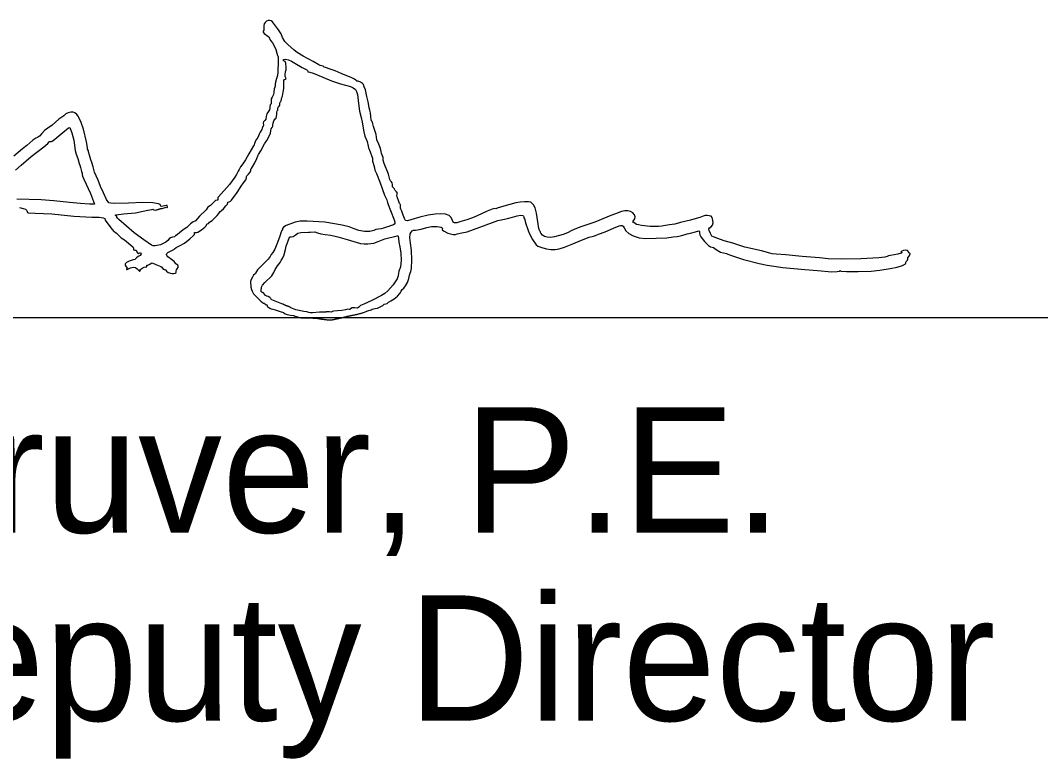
# Model space of a CAD drawing. Extents: x 0 to 34, y 0 to 22.
# Drawn here: x 25.648 to 26.787, y 8.324 to 9.148 of the extents above; entities that cross this region are included whole.
import ezdxf

# ---------------------------------------------------------------- set-up
doc = ezdxf.new("R2010")
doc.units = 0
doc.layers.add('SH_Data', color=7, linetype='Continuous')
doc.layers.add('SH_Text', color=7, linetype='Continuous')

msp = doc.modelspace()

# ---------------------------------------------------------------- linework, layer by layer
at = {"layer": 'SH_Data'}
msp.add_line((24.5, 8.816), (28, 8.816), dxfattribs=at)
at = {"layer": 'SH_Text'}
for points in [[(26.0425, 8.8259), (26.0445, 8.8262), (26.047, 8.8267), (26.0501, 8.828), (26.0528, 8.8295), (26.0539, 8.8307), (26.0546, 8.8312), (26.0561, 8.8314), (26.0576, 8.8316), (26.0583, 8.8322), (26.0593, 8.8334), (26.0619, 8.8349), (26.0657, 8.8371), (26.0693, 8.84), (26.072, 8.8429), (26.0734, 8.8454), (26.0745, 8.8473), (26.0764, 8.849), (26.0783, 8.8513), (26.0803, 8.8553), (26.0819, 8.8598), (26.0826, 8.8635), (26.0833, 8.8657), (26.0842, 8.8676), (26.0848, 8.8709), (26.0854, 8.8805), (26.0851, 8.8911), (26.0839, 8.8991), (26.0829, 8.905), (26.0835, 8.9097), (26.0844, 8.9114), (26.0857, 8.9127), (26.0873, 8.9135), (26.0893, 8.9138), (26.0958, 8.9147), (26.1021, 8.9165), (26.1074, 8.9177), (26.1135, 8.9178), (26.1182, 8.917), (26.1193, 8.9163), (26.1194, 8.9154), (26.1193, 8.9141), (26.1206, 8.9127), (26.1255, 8.9101), (26.1315, 8.9087), (26.134, 8.9087), (26.1358, 8.9094), (26.1412, 8.9106), (26.1472, 8.9117), (26.1611, 8.9169), (26.1754, 8.9221), (26.1811, 8.9243), (26.1867, 8.9255), (26.1919, 8.9266), (26.1976, 8.9282), (26.2029, 8.9297), (26.2068, 8.9303), (26.2093, 8.93), (26.2099, 8.9294), (26.2102, 8.9286), (26.2104, 8.9273), (26.211, 8.9264), (26.2115, 8.9258), (26.2114, 8.925), (26.2116, 8.9234), (26.2127, 8.9207), (26.2145, 8.9155), (26.215, 8.9131), (26.2162, 8.9101), (26.22, 8.9031), (26.2242, 8.8973), (26.2259, 8.8957), (26.2272, 8.8954), (26.2315, 8.8938), (26.2355, 8.8927), (26.2404, 8.8922), (26.2454, 8.8922), (26.2496, 8.8929), (26.2557, 8.8947), (26.2632, 8.8975), (26.2766, 8.9033), (26.2833, 8.9059), (26.2881, 8.9069), (26.2904, 8.9077), (26.2937, 8.909), (26.3009, 8.9117), (26.3104, 8.9157), (26.3167, 8.9184), (26.3182, 8.919), (26.3199, 8.9188), (26.3213, 8.9179), (26.3222, 8.9164), (26.324, 8.9128), (26.3274, 8.9098), (26.3324, 8.9072), (26.3391, 8.905), (26.3461, 8.9045), (26.3579, 8.9046), (26.3697, 8.9052), (26.377, 8.906), (26.3814, 8.9067), (26.3867, 8.9076), (26.3927, 8.9096), (26.3964, 8.9104), (26.4017, 8.9117), (26.4056, 8.9128), (26.4062, 8.9121), (26.4063, 8.9105), (26.4068, 8.9084), (26.4079, 8.906), (26.4118, 8.9008), (26.4164, 8.8965), (26.4186, 8.8952), (26.4205, 8.8947), (26.4218, 8.8942), (26.4233, 8.893), (26.4259, 8.8913), (26.428, 8.8901), (26.4299, 8.8891), (26.4332, 8.8883), (26.4364, 8.8877), (26.438, 8.887), (26.442, 8.8852), (26.4554, 8.8809), (26.4728, 8.8765), (26.4819, 8.8744), (26.4993, 8.8719), (26.524, 8.8699), (26.5379, 8.8687), (26.5541, 8.8672), (26.56, 8.8673), (26.5627, 8.8679), (26.5635, 8.8687), (26.5642, 8.868), (26.5704, 8.8673), (26.5835, 8.8673), (26.5979, 8.8678), (26.6075, 8.8688), (26.619, 8.8708), (26.6271, 8.8723), (26.6329, 8.8741), (26.6361, 8.8759), (26.6367, 8.8769), (26.6367, 8.8778), (26.6368, 8.8787), (26.6377, 8.8794), (26.6386, 8.8802), (26.6387, 8.8812), (26.6389, 8.8826), (26.6399, 8.8842), (26.6415, 8.8867), (26.6415, 8.8875), (26.6408, 8.8878), (26.6401, 8.8883), (26.6396, 8.8895), (26.6386, 8.8909), (26.6361, 8.8913), (26.6339, 8.8909), (26.632, 8.89), (26.6312, 8.8891), (26.6322, 8.8886), (26.6323, 8.8884), (26.6315, 8.888), (26.6276, 8.8869), (26.6194, 8.8852), (26.6173, 8.885), (26.6159, 8.8844), (26.613, 8.8836), (26.6063, 8.8829), (26.5864, 8.8817), (26.5647, 8.8812), (26.55, 8.8818), (26.5402, 8.8829), (26.5209, 8.8843), (26.5026, 8.8861), (26.492, 8.8869), (26.4874, 8.8872), (26.4847, 8.8878), (26.4754, 8.8904), (26.4571, 8.8946), (26.4493, 8.8971), (26.4437, 8.8991), (26.4337, 8.9017), (26.4267, 8.9043), (26.4218, 8.906), (26.4201, 8.907), (26.4185, 8.91), (26.4172, 8.9131), (26.4169, 8.915), (26.4176, 8.9163), (26.4194, 8.9175), (26.421, 8.9193), (26.4216, 8.9219), (26.4214, 8.9244), (26.4209, 8.9262), (26.4203, 8.9276), (26.4193, 8.9292), (26.4148, 8.9299), (26.4125, 8.93), (26.4103, 8.9291), (26.4066, 8.9277), (26.4027, 8.9265), (26.3962, 8.9247), (26.3852, 8.922), (26.3788, 8.9204), (26.3729, 8.9196), (26.3663, 8.9186), (26.3643, 8.918), (26.3607, 8.9177), (26.3511, 8.9178), (26.3416, 8.9187), (26.3381, 8.9194), (26.3362, 8.9201), (26.3331, 8.922), (26.332, 8.9227), (26.3324, 8.9236), (26.3341, 8.9261), (26.3345, 8.9286), (26.3337, 8.9309), (26.3319, 8.9329), (26.3295, 8.9343), (26.3264, 8.9352), (26.323, 8.9352), (26.3194, 8.9343), (26.3125, 8.9317), (26.3073, 8.93), (26.2896, 8.9225), (26.2816, 8.92), (26.2738, 8.9173), (26.2692, 8.9156), (26.264, 8.9133), (26.259, 8.9107), (26.254, 8.9086), (26.2444, 8.906), (26.2401, 8.9056), (26.2364, 8.9059), (26.2333, 8.9067), (26.231, 8.9082), (26.2291, 8.9104), (26.2288, 8.9112), (26.2289, 8.9116), (26.2283, 8.9126), (26.227, 8.9154), (26.2259, 8.923), (26.2243, 8.9327), (26.2229, 8.9385), (26.221, 8.942), (26.218, 8.9448), (26.2156, 8.9454), (26.2112, 8.9454), (26.2061, 8.945), (26.2015, 8.9442), (26.1878, 8.9405), (26.1807, 8.9381), (26.1791, 8.9376), (26.178, 8.9377), (26.1751, 8.9371), (26.1695, 8.9348), (26.1581, 8.9298), (26.1529, 8.9272), (26.1468, 8.9251), (26.1389, 8.9228), (26.1356, 8.9218), (26.133, 8.9218), (26.1313, 8.9227), (26.1305, 8.9244), (26.1293, 8.9276), (26.1268, 8.9299), (26.1229, 8.9313), (26.1177, 8.9318), (26.1112, 8.9315), (26.1034, 8.9302), (26.0943, 8.9281), (26.084, 8.9251), (26.0806, 8.9242), (26.0784, 8.9245), (26.077, 8.9265), (26.0756, 8.9303), (26.0741, 8.9347), (26.0729, 8.9369), (26.0725, 8.938), (26.0726, 8.94), (26.0728, 8.9418), (26.0723, 8.9425), (26.0715, 8.9434), (26.0708, 8.9457), (26.0691, 8.9508), (26.0684, 8.9525), (26.0689, 8.9537), (26.0693, 8.9549), (26.068, 8.9564), (26.0666, 8.9579), (26.0661, 8.9592), (26.0657, 8.9603), (26.0648, 8.961), (26.0638, 8.9621), (26.0636, 8.9642), (26.0634, 8.9665), (26.0624, 8.9678), (26.0613, 8.9688), (26.0609, 8.9702), (26.0591, 8.976), (26.0544, 8.988), (26.0534, 8.9918), (26.0533, 8.9934), (26.0533, 8.9946), (26.0524, 8.9966), (26.0515, 8.9992), (26.0512, 9.0015), (26.0504, 9.0048), (26.0484, 9.0095), (26.0464, 9.0143), (26.0459, 9.0174), (26.0455, 9.0204), (26.044, 9.0248), (26.0424, 9.0292), (26.0418, 9.0323), (26.0414, 9.034), (26.0407, 9.035), (26.0399, 9.0366), (26.0396, 9.0404), (26.0393, 9.0445), (26.0385, 9.0475), (26.0377, 9.05), (26.0374, 9.0528), (26.0367, 9.0567), (26.035, 9.0627), (26.0334, 9.0703), (26.0321, 9.0737), (26.0312, 9.0764), (26.0303, 9.0773), (26.0279, 9.0788), (26.0254, 9.0798), (26.0244, 9.0799), (26.0239, 9.0799), (26.0229, 9.081), (26.0213, 9.0823), (26.0183, 9.0838), (26.0063, 9.0885), (25.9996, 9.0915), (25.9975, 9.0923), (25.9941, 9.0935), (25.9888, 9.0953), (25.9876, 9.0955), (25.9871, 9.0961), (25.9865, 9.0967), (25.985, 9.097), (25.9831, 9.0974), (25.9816, 9.0983), (25.9752, 9.1019), (25.9639, 9.108), (25.9573, 9.1118), (25.9539, 9.1146), (25.9469, 9.1207), (25.9434, 9.1243), (25.9411, 9.1287), (25.9393, 9.1328), (25.9366, 9.1373), (25.9299, 9.1461), (25.9284, 9.1473), (25.9266, 9.1478), (25.9249, 9.1476), (25.9232, 9.1468), (25.9217, 9.1456), (25.9206, 9.144), (25.92, 9.142), (25.92, 9.1398), (25.92, 9.137), (25.9194, 9.1357), (25.9193, 9.1347), (25.9204, 9.1332), (25.9246, 9.13), (25.9258, 9.1289), (25.9263, 9.1278), (25.9268, 9.1264), (25.928, 9.125), (25.9298, 9.1228), (25.932, 9.1187), (25.9337, 9.1151), (25.9347, 9.1112), (25.9352, 9.1087), (25.9358, 9.1081), (25.936, 9.1072), (25.9361, 9.1034), (25.9356, 9.089), (25.9351, 9.0851), (25.9341, 9.0827)], [(25.6476, 8.9388), (25.6515, 8.9379), (25.6542, 8.9369), (25.6557, 8.9357), (25.6561, 8.9343), (25.6562, 8.9333), (25.6572, 8.9328), (25.665, 8.9327), (25.6835, 8.9319), (25.708, 8.9294), (25.7283, 8.9283), (25.7362, 8.928), (25.7407, 8.9275), (25.7427, 8.9265), (25.7432, 8.9247), (25.746, 8.9206), (25.751, 8.9143), (25.7528, 8.9122), (25.7541, 8.9113), (25.7556, 8.9103), (25.7578, 8.9082), (25.761, 8.9052), (25.7645, 8.9028), (25.7713, 8.8974), (25.7744, 8.8948), (25.7748, 8.8938), (25.7748, 8.8928), (25.7747, 8.8915), (25.7763, 8.8914), (25.7777, 8.8913), (25.7781, 8.8906), (25.7783, 8.8893), (25.7791, 8.8882), (25.7801, 8.8875), (25.7809, 8.8878), (25.7816, 8.8885), (25.7823, 8.8886), (25.7829, 8.8881), (25.7831, 8.8871), (25.7822, 8.8855), (25.78, 8.8841), (25.7779, 8.8828), (25.777, 8.8817), (25.7764, 8.881), (25.7744, 8.8806), (25.7697, 8.8789), (25.7668, 8.8777), (25.7653, 8.8762), (25.7653, 8.8746), (25.7666, 8.8726), (25.7678, 8.871), (25.7675, 8.8704), (25.7668, 8.8703), (25.7669, 8.8699), (25.7676, 8.8697), (25.7685, 8.8702), (25.7713, 8.8717), (25.7742, 8.8722), (25.7769, 8.8718), (25.7788, 8.8703), (25.7814, 8.8679), (25.7821, 8.8678), (25.7818, 8.8687), (25.7823, 8.8699), (25.7842, 8.8713), (25.7866, 8.8724), (25.7886, 8.8727), (25.7897, 8.8727), (25.7896, 8.8737), (25.7894, 8.8746), (25.7897, 8.8746), (25.7908, 8.8747), (25.7928, 8.8758), (25.7943, 8.8768), (25.7956, 8.8771), (25.7997, 8.8753), (25.8052, 8.873), (25.8062, 8.8725), (25.807, 8.8712), (25.8077, 8.8701), (25.8088, 8.8699), (25.8098, 8.8699), (25.8105, 8.8693), (25.8116, 8.8677), (25.8133, 8.8665), (25.8175, 8.8652), (25.8196, 8.8651), (25.8213, 8.8655), (25.8223, 8.8664), (25.8224, 8.8678), (25.8225, 8.8692), (25.8234, 8.8704), (25.8244, 8.8718), (25.8247, 8.8733), (25.8242, 8.8746), (25.823, 8.8754), (25.8218, 8.876), (25.8213, 8.877), (25.82, 8.8785), (25.817, 8.8808), (25.8129, 8.8839), (25.8118, 8.8852), (25.8116, 8.8864), (25.812, 8.8875), (25.8131, 8.8886), (25.8176, 8.8909), (25.8196, 8.8919), (25.8204, 8.8928), (25.8221, 8.8941), (25.8261, 8.8961), (25.8317, 8.899), (25.8374, 8.9039), (25.8417, 8.9076), (25.8426, 8.9088), (25.8427, 8.9098), (25.8426, 8.9109), (25.8436, 8.9109), (25.8448, 8.9109), (25.8465, 8.9115), (25.8507, 8.914), (25.8544, 8.9171), (25.8556, 8.9185), (25.856, 8.9196), (25.8564, 8.9204), (25.8573, 8.9208), (25.8585, 8.9212), (25.8596, 8.9224), (25.8623, 8.9245), (25.8633, 8.9252), (25.866, 8.9283), (25.8681, 8.93), (25.8698, 8.9323), (25.8712, 8.9342), (25.873, 8.9356), (25.8751, 8.9374), (25.8778, 8.9407), (25.8795, 8.9428), (25.8799, 8.9441), (25.8801, 8.9448), (25.8813, 8.9452), (25.8829, 8.9459), (25.8841, 8.9472), (25.8902, 8.9555), (25.895, 8.9626), (25.8976, 8.9663), (25.8999, 8.9699), (25.9008, 8.9722), (25.9009, 8.9734), (25.9013, 8.9744), (25.9029, 8.9761), (25.9048, 8.9782), (25.9055, 8.9803), (25.9057, 8.9818), (25.9062, 8.9824), (25.9076, 8.9844), (25.9101, 8.9888), (25.9123, 8.9936), (25.9133, 8.9966), (25.914, 8.9982), (25.9167, 9.0021), (25.9209, 9.0098), (25.9233, 9.0137), (25.9266, 9.0192), (25.9277, 9.022), (25.928, 9.0244), (25.9284, 9.0268), (25.9294, 9.0284), (25.9302, 9.0297), (25.9302, 9.0312), (25.9304, 9.033), (25.9314, 9.0356), (25.9328, 9.0379), (25.934, 9.0388), (25.9345, 9.0427), (25.9346, 9.0455), (25.9351, 9.0467), (25.9356, 9.0474), (25.9359, 9.0492), (25.9362, 9.0511), (25.9371, 9.0521), (25.9379, 9.053), (25.9379, 9.0543), (25.9379, 9.0557), (25.9384, 9.0566), (25.9392, 9.0573), (25.9393, 9.0581), (25.9402, 9.0618), (25.9408, 9.0631), (25.9416, 9.0675), (25.9424, 9.0717), (25.9424, 9.0757), (25.9425, 9.0806), (25.9432, 9.0818), (25.9443, 9.0822), (25.9452, 9.0825), (25.9445, 9.0835), (25.9439, 9.0853), (25.944, 9.0878), (25.9442, 9.0901), (25.9446, 9.0919), (25.945, 9.0924), (25.945, 9.095), (25.9446, 9.1002), (25.944, 9.1019), (25.9422, 9.1028), (25.9419, 9.1041), (25.9444, 9.1044), (25.9475, 9.1038), (25.951, 9.1023), (25.9547, 9.1001), (25.9628, 9.0952), (25.9682, 9.0925), (25.969, 9.0917), (25.9691, 9.091), (25.9691, 9.0904), (25.9695, 9.0902), (25.9716, 9.0901), (25.9751, 9.089), (25.9858, 9.0844), (25.9956, 9.0803), (26.0057, 9.0771), (26.0167, 9.074), (26.02, 9.0726), (26.0223, 9.0708), (26.0237, 9.0685), (26.0246, 9.0652), (26.0256, 9.0549), (26.0268, 9.0463), (26.0288, 9.0393), (26.03, 9.0341), (26.0316, 9.0234), (26.0329, 9.0184), (26.0355, 9.0126), (26.0366, 9.0075), (26.0368, 9.0057), (26.0373, 9.0046), (26.0387, 9.0009), (26.0405, 8.9957), (26.0413, 8.994), (26.0413, 8.9926), (26.0414, 8.9908), (26.0422, 8.9883), (26.0435, 8.9832), (26.0441, 8.9805), (26.0457, 8.9769), (26.0499, 8.9664), (26.0548, 8.9527), (26.0573, 8.9474), (26.0583, 8.9446), (26.0588, 8.9422), (26.0614, 8.9354), (26.0655, 8.9253), (26.0664, 8.9226), (26.0662, 8.9206), (26.0649, 8.9195), (26.0625, 8.919), (26.0604, 8.9182), (26.0595, 8.9176), (26.058, 8.9173), (26.0536, 8.916), (26.051, 8.9151), (26.0481, 8.9147), (26.0453, 8.9143), (26.0427, 8.9134), (26.0383, 8.9123), (26.0324, 8.9123), (26.0263, 8.9132), (26.0211, 8.915), (26.0155, 8.9172), (26.0076, 8.9192), (25.9881, 8.9224), (25.9685, 8.9237), (25.9606, 8.9235), (25.955, 8.9227), (25.9452, 8.9188), (25.9422, 8.917), (25.9411, 8.9155), (25.9408, 8.9142), (25.9402, 8.9134), (25.9395, 8.9118), (25.9379, 8.9068), (25.9354, 8.8999), (25.9323, 8.8924), (25.9301, 8.8886), (25.9284, 8.8864), (25.9272, 8.8843), (25.9248, 8.8812), (25.9189, 8.8752), (25.9131, 8.8692), (25.9107, 8.8658), (25.9105, 8.8648), (25.9099, 8.8644), (25.9087, 8.8634), (25.9073, 8.8612), (25.906, 8.8585), (25.9054, 8.8563), (25.9055, 8.8501), (25.9063, 8.8475), (25.9072, 8.8454), (25.9085, 8.8427), (25.9167, 8.8342), (25.9186, 8.8327), (25.9197, 8.8322), (25.9207, 8.832), (25.9211, 8.8314), (25.9215, 8.8308), (25.9224, 8.8305), (25.9233, 8.8301), (25.9237, 8.8292), (25.924, 8.8283), (25.9246, 8.8279), (25.9269, 8.8266), (25.9284, 8.8257), (25.9302, 8.8253), (25.9327, 8.8246), (25.9382, 8.8227), (25.942, 8.8216), (25.9441, 8.8204), (25.9461, 8.8194), (25.9497, 8.8189), (25.9534, 8.8184)], [(25.9321, 9.0725), (25.9317, 9.0712), (25.9311, 9.0671), (25.9308, 9.0652), (25.9293, 9.062), (25.9283, 9.0603), (25.9283, 9.0585), (25.9282, 9.0548), (25.9272, 9.0535), (25.9267, 9.0518), (25.9268, 9.0499), (25.9266, 9.0479), (25.9251, 9.0458), (25.9233, 9.0435), (25.9228, 9.0404), (25.9224, 9.0376), (25.9211, 9.036), (25.9199, 9.0347), (25.9194, 9.0329), (25.9196, 9.031), (25.9182, 9.0273), (25.918, 9.0258), (25.9159, 9.0231), (25.9148, 9.0206), (25.9134, 9.0171), (25.9111, 9.0139), (25.9098, 9.0103), (25.9095, 9.0089), (25.9087, 9.0078), (25.9035, 8.9987), (25.8998, 8.9921), (25.8968, 8.9878), (25.8942, 8.9843), (25.8925, 8.9815), (25.8913, 8.9796), (25.8907, 8.9779), (25.8898, 8.9759), (25.8877, 8.9729), (25.8846, 8.9685), (25.8818, 8.9646), (25.8694, 8.951), (25.8688, 8.9499), (25.8688, 8.9484), (25.8689, 8.947), (25.8679, 8.9471), (25.866, 8.9466), (25.8632, 8.9438), (25.8606, 8.941), (25.8589, 8.9399), (25.8577, 8.9392), (25.8556, 8.9365), (25.8482, 8.9291), (25.8438, 8.9241), (25.8436, 8.9237), (25.843, 8.9238), (25.8413, 8.9231), (25.8384, 8.9206), (25.8341, 8.9167), (25.83, 8.9141), (25.8261, 8.9106), (25.8239, 8.9086), (25.8224, 8.9078), (25.8216, 8.9075), (25.8213, 8.907), (25.8204, 8.9063), (25.8183, 8.9057), (25.8159, 8.9049), (25.8146, 8.904), (25.8129, 8.9021), (25.8106, 8.9003), (25.8048, 8.8974), (25.7989, 8.896), (25.7965, 8.8961), (25.7947, 8.8967), (25.7861, 8.9028), (25.7755, 8.9105), (25.7669, 8.9182), (25.7584, 8.9256), (25.7568, 8.927), (25.7562, 8.9282), (25.7559, 8.9291), (25.7551, 8.9297), (25.7542, 8.9303), (25.7554, 8.9309), (25.7636, 8.9317), (25.7769, 8.9329), (25.7853, 8.9348), (25.7906, 8.9359), (25.7952, 8.9368), (25.7962, 8.9369), (25.7974, 8.9364), (25.7988, 8.9359), (25.8004, 8.9364)], [(25.8048, 8.9377), (25.8068, 8.9378), (25.809, 8.9385), (25.8111, 8.9393), (25.812, 8.9388), (25.8124, 8.9386), (25.8125, 8.9397), (25.8123, 8.9412), (25.8111, 8.9413), (25.806, 8.9402), (25.805, 8.9404), (25.8048, 8.9411), (25.8043, 8.9422), (25.8026, 8.9431), (25.7961, 8.9442), (25.785, 8.9445), (25.7692, 8.9439), (25.754, 8.9435), (25.7492, 8.9437), (25.747, 8.9443), (25.7447, 8.948), (25.7411, 8.9552), (25.7377, 8.9625), (25.7362, 8.9666), (25.735, 8.97), (25.7312, 8.9783), (25.7296, 8.9842), (25.7283, 8.989), (25.7272, 8.992), (25.7255, 8.9972), (25.7246, 9.0012), (25.7246, 9.0021), (25.7241, 9.0028), (25.7235, 9.0039), (25.7232, 9.006), (25.7224, 9.0122), (25.7189, 9.0265), (25.7161, 9.0338), (25.7136, 9.0395), (25.713, 9.041), (25.7113, 9.0428), (25.7093, 9.0445), (25.7073, 9.0454), (25.7048, 9.0454), (25.7017, 9.0446), (25.6991, 9.0434), (25.698, 9.0422), (25.697, 9.0414), (25.6915, 9.0375), (25.6839, 9.0308), (25.6789, 9.0275), (25.6755, 9.025), (25.6723, 9.0214), (25.6697, 9.0184), (25.6677, 9.0171), (25.6655, 9.0162), (25.6623, 9.0139), (25.6555, 9.0083), (25.6507, 9.0044), (25.6412, 8.9961)], [(25.6431, 8.9807), (25.6494, 8.9861), (25.6605, 8.9958), (25.6747, 9.0068), (25.6789, 9.0102), (25.6807, 9.0121), (25.681, 9.0126), (25.6819, 9.0125), (25.683, 9.0125), (25.6839, 9.0131), (25.6869, 9.0153), (25.6958, 9.0225), (25.7023, 9.0279), (25.7037, 9.0283), (25.7041, 9.0272), (25.7058, 9.0221), (25.7081, 9.0139), (25.7097, 9.0024), (25.7108, 8.9985), (25.7126, 8.9935), (25.714, 8.9879), (25.7148, 8.9862), (25.7154, 8.9834), (25.7166, 8.979), (25.7173, 8.9772), (25.7174, 8.9758), (25.7177, 8.9738), (25.7191, 8.9705), (25.7265, 8.9544), (25.731, 8.9428), (25.7255, 8.9426), (25.7154, 8.9435), (25.7032, 8.9446), (25.6859, 8.9465), (25.6718, 8.9473), (25.6445, 8.9481)], [(25.9173, 8.8482), (25.9176, 8.8486), (25.9176, 8.8499), (25.9186, 8.8521), (25.9211, 8.8553), (25.9291, 8.8628), (25.9302, 8.8644), (25.9311, 8.8665), (25.9326, 8.8697), (25.9355, 8.8738), (25.9382, 8.8774), (25.9393, 8.8796), (25.9404, 8.8815), (25.9423, 8.885), (25.9442, 8.8921), (25.9452, 8.8956), (25.9471, 8.9017), (25.9486, 8.9057), (25.9495, 8.9062), (25.9507, 8.9062), (25.9529, 8.9066), (25.9552, 8.9082), (25.9579, 8.9101), (25.9616, 8.911), (25.9701, 8.9115), (25.972, 8.9113), (25.9772, 8.9116), (25.98, 8.9107), (25.9838, 8.9096), (25.9884, 8.9089), (25.9949, 8.9081), (26.0027, 8.906), (26.0131, 8.9032), (26.0279, 8.8988), (26.032, 8.8983), (26.0363, 8.8983), (26.0427, 8.8991), (26.0477, 8.901), (26.0551, 8.9039), (26.0691, 8.9074), (26.0697, 8.9075), (26.0701, 8.9071), (26.0704, 8.9044), (26.0709, 8.9001), (26.072, 8.8949), (26.0731, 8.8878), (26.0733, 8.8796), (26.0727, 8.8726), (26.072, 8.8703), (26.0712, 8.8691), (26.0706, 8.8679), (26.0704, 8.8656), (26.07, 8.8627), (26.0688, 8.8594), (26.0645, 8.8525), (26.0584, 8.8459), (26.055, 8.8431), (26.0515, 8.8408), (26.0406, 8.8351), (26.0319, 8.8312), (26.0281, 8.8294), (26.0261, 8.8278), (26.0247, 8.8267), (26.0217, 8.8268), (26.0186, 8.8269), (26.017, 8.8258), (26.016, 8.825), (26.0153, 8.8252), (26.014, 8.8255), (26.0112, 8.8248), (26.0071, 8.8239), (26.0022, 8.8236), (25.9982, 8.8233), (25.9966, 8.8227), (25.9957, 8.8222), (25.9934, 8.8223), (25.9904, 8.8224)], [(25.9416, 8.8309), (25.9403, 8.8314), (25.9348, 8.8335), (25.9292, 8.8357), (25.9285, 8.8359), (25.9284, 8.8365), (25.9281, 8.8374), (25.9268, 8.8386), (25.925, 8.8396), (25.9233, 8.8401), (25.922, 8.8407), (25.9209, 8.8422), (25.9198, 8.8437), (25.9186, 8.844)], [(25.9857, 8.8221), (25.9823, 8.8222), (25.9743, 8.8214), (25.9719, 8.8212), (25.9703, 8.8217), (25.9682, 8.8225), (25.9648, 8.823), (25.956, 8.8247), (25.9521, 8.826), (25.9501, 8.8271), (25.9491, 8.8278)]]:
    msp.add_lwpolyline(points, dxfattribs=at)
for points in [[(25.9341, 9.0827), (25.9336, 9.0807), (25.9332, 9.0791), (25.9328, 9.0766), (25.9328, 9.074), (25.9321, 9.0725)], [(25.8004, 8.9364), (25.8022, 8.9368), (25.8034, 8.9372), (25.8048, 8.9377)], [(25.9186, 8.844), (25.917, 8.8449), (25.917, 8.8461), (25.917, 8.8473), (25.9173, 8.8482)], [(25.9491, 8.8278), (25.9475, 8.8285), (25.9452, 8.8292), (25.9436, 8.8298), (25.9416, 8.8309)], [(25.9534, 8.8184), (25.9585, 8.8159), (25.9675, 8.8156), (25.9775, 8.8156), (25.9818, 8.8149), (25.9909, 8.8135), (25.9959, 8.8134), (26.0032, 8.8151), (26.0075, 8.816), (26.0113, 8.817), (26.0151, 8.8179), (26.025, 8.8198), (26.0337, 8.8223), (26.0425, 8.8259)], [(25.9904, 8.8224), (25.9883, 8.8221), (25.9869, 8.8221), (25.9857, 8.8221)]]:
    msp.add_open_spline(points, degree=2, dxfattribs=at)

# ---------------------------------------------------------------- texts
for s, p in [('Douglas A. Gruver, P.E.', (24.5, 8.576)), ('District       Deputy Director', (24.5, 8.366))]:
    msp.add_text(s, height=0.14, dxfattribs=at).set_placement(p)

doc.saveas('drawing.dxf')
